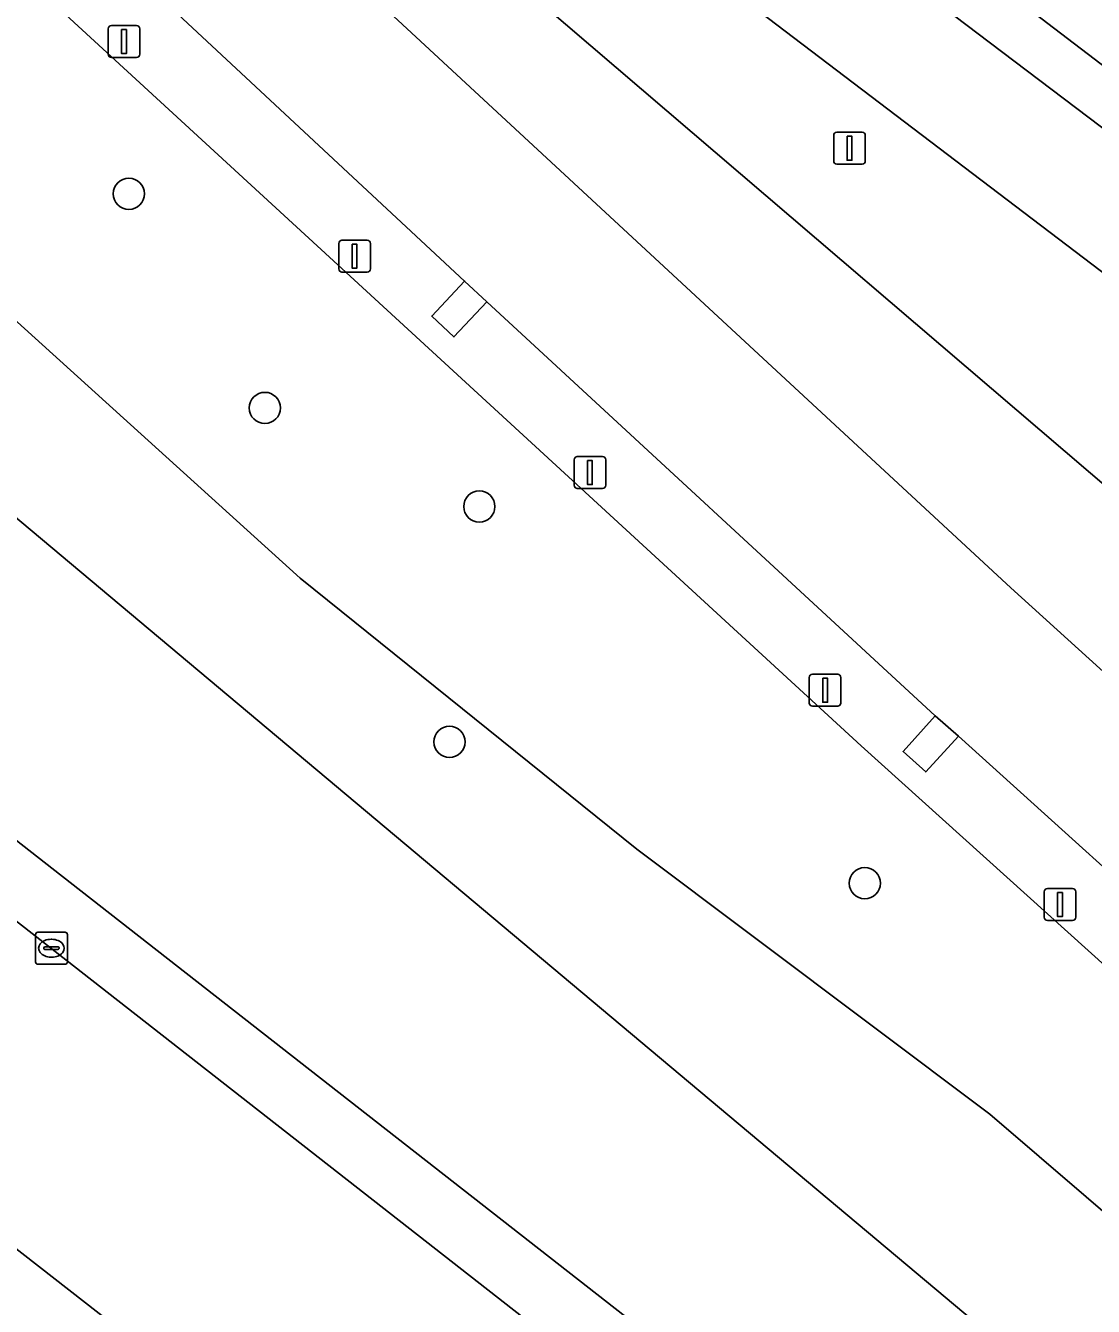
# Model space of a CAD drawing. Extents: x 157445 to 158888, y 383061 to 384688.
# Drawn here: x 158653.03 to 158686.48, y 383942.74 to 383982.86 of the extents above; entities that cross this region are included whole.
import ezdxf

# ---------------------------------------------------------------- set-up
doc = ezdxf.new("R2010")
doc.units = 0
for name, color, linetype in [('IMGEO_Berm_groen', 7, 'Continuous'), ('IMGEO_Boom', 7, 'Continuous'), ('IMGEO_Groenvoorziening', 7, 'Continuous'), ('IMGEO_Kolk', 7, 'Continuous'), ('IMGEO_Lichtmast', 7, 'Continuous'), ('IMGEO_Rijbaan_lokaal_open', 7, 'Continuous'), ('IMGEO_Rijbaan_regionaal_gesloten', 7, 'Continuous'), ('IMGEO_Voetpad_open', 7, 'Continuous')]:
    doc.layers.add(name, color=color, linetype=linetype)

msp = doc.modelspace()

# ---------------------------------------------------------------- linework, layer by layer
at = {"layer": 'IMGEO_Berm_groen'}
for points in [[(158592.611, 384040.389), (158603.062, 384030.855), (158618.866, 384015.449), (158635.636, 383999.852), (158649.831, 383987.309), (158652.615, 383984.75), (158679.212, 383960.296), (158710.199, 383932.348), (158724.684, 383919.418), (158740.159, 383906.053), (158760.166, 383889.359), (158776.714, 383875.229), (158792.553, 383860.857), (158793.682, 383859.501), (158794.295, 383859.532), (158795.175, 383859.576), (158795.559, 383859.595), (158796.643, 383859.65)], [(158694.724, 383924.511), (158678.1, 383937.509), (158654.191, 383956.204), (158635.376, 383970.915), (158616.579, 383985.612), (158606.237, 383993.699), (158595.875, 384001.543), (158589.846, 384006.513), (158585.348, 384010.678), (158564.348, 384032.052), (158562.78, 384030.872), (158563.329, 384030.29), (158566.886, 384026.615), (158583.921, 384009.276), (158588.574, 384004.97), (158594.603, 384000), (158605.005, 383992.123), (158636.085, 383967.822), (158710.762, 383909.432), (158715.776, 383905.511), (158738.521, 383887.727), (158741.882, 383885.094), (158754.965, 383874.95), (158755.145, 383874.821)], [(158646.74, 384004.999), (158645.703, 384003.646), (158687.181, 383968.159), (158703.439, 383955.63), (158757.791, 383913.745), (158827.197, 383860.786), (158851.178, 383841.957)], [(158714.679, 383940.009), (158701.387, 383952.981), (158687.372, 383967.73), (158687.181, 383968.159), (158645.703, 384003.646), (158644.681, 384002.311)], [(158644.747, 384001.657), (158660.186, 383987.22), (158683.896, 383965.249), (158694.044, 383956.043), (158699.712, 383950.963), (158712.892, 383939.149), (158739.8, 383915.618), (158789.269, 383873.267)], [(158690.562, 383953.097), (158682.256, 383960.602), (158681.23, 383959.482), (158680.523, 383960.117), (158681.527, 383961.237), (158667.485, 383974.205), (158666.449, 383973.108), (158665.756, 383973.758), (158666.784, 383974.855), (158654.306, 383986.482)], [(158750.71, 383926.405), (158749.769, 383925.214), (158749.025, 383925.804), (158749.959, 383926.982), (158736.346, 383937.332), (158735.413, 383936.136), (158734.668, 383936.726), (158735.603, 383937.905), (158720.404, 383949.492), (158719.477, 383948.311), (158718.733, 383948.902), (158719.667, 383950.08), (158706.684, 383959.959), (158704.478, 383961.638), (158703.536, 383960.451), (158702.792, 383961.041), (158703.727, 383962.22), (158688.492, 383973.779), (158687.587, 383972.595), (158686.843, 383973.186), (158687.777, 383974.364), (158672.564, 383985.934)]]:
    msp.add_lwpolyline(points, dxfattribs=at)
at = {"layer": 'IMGEO_Boom'}
for centre in [(158656.269, 383977.593), (158660.531, 383970.882), (158667.247, 383967.793), (158666.313, 383960.419), (158679.322, 383955.993)]:
    msp.add_circle(centre, 0.489, dxfattribs=at)
at = {"layer": 'IMGEO_Groenvoorziening'}
for points in [[(158583.66, 384045.915), (158584.889, 384047.51), (158575.646, 384040.554), (158578.485, 384037.134), (158599.479, 384016.092), (158616.14, 384000.246), (158640.762, 383977.484), (158643.377, 383975.29), (158689.228, 383936.825), (158691.084, 383935.378), (158744, 383894.134), (158789.551, 383858.63), (158793.062, 383859.948), (158793.682, 383859.501), (158792.553, 383860.857), (158779.122, 383871.461), (158777.406, 383872.938), (158775.724, 383874.077)], [(158775.724, 383874.077), (158777.406, 383872.938), (158779.122, 383871.461), (158792.553, 383860.857), (158776.714, 383875.229), (158760.166, 383889.359), (158740.159, 383906.053), (158724.684, 383919.418), (158710.199, 383932.348), (158679.212, 383960.296), (158652.615, 383984.75), (158649.831, 383987.309), (158635.636, 383999.852), (158618.866, 384015.449)], [(158618.774, 384007.282), (158625.573, 384000), (158641.318, 383984.436), (158646.976, 383978.974), (158649.669, 383976.374), (158661.632, 383965.549), (158672.183, 383957.059), (158683.242, 383948.763), (158693.909, 383939.604), (158708.554, 383927.752), (158718.395, 383919.269), (158732.407, 383908.033), (158755.991, 383888.55), (158761.47, 383884.391)], [(158732.407, 383908.033), (158718.395, 383919.269), (158708.554, 383927.752), (158693.909, 383939.604), (158683.242, 383948.763), (158672.183, 383957.059), (158661.632, 383965.549), (158649.669, 383976.374), (158646.976, 383978.974), (158641.318, 383984.436), (158625.573, 384000), (158618.774, 384007.282)], [(158789.551, 383858.63), (158744, 383894.134), (158691.084, 383935.378), (158689.228, 383936.825), (158643.377, 383975.29), (158640.762, 383977.484), (158616.14, 384000.246)], [(158616.579, 383985.612), (158635.376, 383970.915), (158654.191, 383956.204), (158678.1, 383937.509), (158694.724, 383924.511), (158711.994, 383911.008), (158717.008, 383907.087), (158725.26, 383900.681), (158756.19, 383876.531)]]:
    msp.add_lwpolyline(points, dxfattribs=at)
at = {"layer": 'IMGEO_Kolk'}
for p, q in [((158653.343, 383953.53), (158653.343, 383954.382)), ((158653.418, 383954.456), (158654.27, 383954.456)), ((158653.831, 383954.236), (158653.856, 383954.236)), ((158654.344, 383954.382), (158654.344, 383953.53)), ((158653.602, 383953.95), (158653.602, 383953.962)), ((158654.04, 383953.913), (158653.642, 383953.913)), ((158653.645, 383953.999), (158654.043, 383953.999)), ((158654.086, 383953.962), (158654.086, 383953.95)), ((158654.27, 383953.456), (158653.418, 383953.456)), ((158653.854, 383953.676), (158653.829, 383953.676))]:
    msp.add_line(p, q, dxfattribs=at)
for points in [[(158653.343, 383953.53), (158653.343, 383954.382)], [(158653.418, 383954.456), (158654.27, 383954.456)], [(158654.344, 383954.382), (158654.344, 383953.53)], [(158654.27, 383953.456), (158653.418, 383953.456)]]:
    msp.add_lwpolyline(points, dxfattribs=at)
for centre, radius, start, end in [((158653.42, 383954.38), 0.0765, 91.552, 178.448), ((158653.42, 383954.38), 0.0765, 91.552, 178.448), ((158654.268, 383954.38), 0.0765, 1.552, 88.448), ((158654.268, 383954.38), 0.0765, 1.552, 88.448), ((158653.642, 383953.959), 0.0403, 85.8775, 175.7526), ((158653.639, 383953.949), 0.0366, 178.938, 274.7102), ((158654.043, 383953.956), 0.043, 264.8664, 352.4533), ((158654.047, 383953.961), 0.0386, 1.7309, 96.639), ((158653.42, 383953.532), 0.0765, 181.552, 268.448), ((158653.42, 383953.532), 0.0765, 181.552, 268.448), ((158654.268, 383953.532), 0.0765, 271.552, 358.448), ((158654.268, 383953.532), 0.0765, 271.552, 358.448)]:
    msp.add_arc(centre, radius, start, end, dxfattribs=at)
for centre, major_axis, ratio, start_param, end_param in [((158653.83, 383953.956), (-0.387, 0.002), 0.722429, 4.712389, 7.853982), ((158653.855, 383953.956), (-0.39, 0.002), 0.717154, 1.570796, 4.712389)]:
    msp.add_ellipse(centre, major_axis=major_axis, ratio=ratio, start_param=start_param, end_param=end_param, dxfattribs=at)
at = {"layer": 'IMGEO_Lichtmast'}
for p, q in [((158655.621, 383981.96), (158655.621, 383982.76)), ((158655.621, 383982.76), (158655.621, 383981.96)), ((158655.721, 383982.86), (158656.511, 383982.86)), ((158656.511, 383982.86), (158655.721, 383982.86)), ((158656.611, 383982.76), (158656.611, 383981.96)), ((158656.611, 383981.96), (158656.611, 383982.76)), ((158656.511, 383981.86), (158655.721, 383981.86)), ((158655.721, 383981.86), (158656.511, 383981.86)), ((158678.448, 383979.519), (158679.238, 383979.519)), ((158679.238, 383979.519), (158678.448, 383979.519)), ((158678.348, 383978.619), (158678.348, 383979.419)), ((158678.348, 383979.419), (158678.348, 383978.619)), ((158679.338, 383979.419), (158679.338, 383978.619)), ((158679.338, 383978.619), (158679.338, 383979.419)), ((158679.238, 383978.519), (158678.448, 383978.519)), ((158678.448, 383978.519), (158679.238, 383978.519)), ((158662.844, 383975.237), (158662.844, 383976.037)), ((158662.844, 383976.037), (158662.844, 383975.237)), ((158662.944, 383976.137), (158663.734, 383976.137)), ((158663.734, 383976.137), (158662.944, 383976.137)), ((158663.834, 383976.037), (158663.834, 383975.237)), ((158663.834, 383975.237), (158663.834, 383976.037)), ((158663.734, 383975.137), (158662.944, 383975.137)), ((158662.944, 383975.137), (158663.734, 383975.137)), ((158670.216, 383968.458), (158670.216, 383969.258)), ((158670.216, 383969.258), (158670.216, 383968.458)), ((158670.316, 383969.358), (158671.106, 383969.358)), ((158671.106, 383969.358), (158670.316, 383969.358)), ((158671.206, 383969.258), (158671.206, 383968.458)), ((158671.206, 383968.458), (158671.206, 383969.258)), ((158671.106, 383968.358), (158670.316, 383968.358)), ((158670.316, 383968.358), (158671.106, 383968.358)), ((158677.584, 383961.637), (158677.584, 383962.437)), ((158677.584, 383962.437), (158677.584, 383961.637)), ((158677.684, 383962.537), (158678.474, 383962.537)), ((158678.474, 383962.537), (158677.684, 383962.537)), ((158678.574, 383962.437), (158678.574, 383961.637)), ((158678.574, 383961.637), (158678.574, 383962.437)), ((158678.474, 383961.537), (158677.684, 383961.537)), ((158677.684, 383961.537), (158678.474, 383961.537)), ((158684.943, 383954.925), (158684.943, 383955.725)), ((158684.943, 383955.725), (158684.943, 383954.925)), ((158685.043, 383955.825), (158685.833, 383955.825)), ((158685.833, 383955.825), (158685.043, 383955.825)), ((158685.933, 383955.725), (158685.933, 383954.925)), ((158685.933, 383954.925), (158685.933, 383955.725)), ((158685.833, 383954.825), (158685.043, 383954.825)), ((158685.043, 383954.825), (158685.833, 383954.825))]:
    msp.add_line(p, q, dxfattribs=at)
for points in [[(158656.041, 383982.735), (158656.191, 383982.735), (158656.191, 383981.985), (158656.041, 383981.985), (158656.041, 383982.735)], [(158678.768, 383979.394), (158678.918, 383979.394), (158678.918, 383978.644), (158678.768, 383978.644), (158678.768, 383979.394)], [(158663.264, 383976.012), (158663.414, 383976.012), (158663.414, 383975.262), (158663.264, 383975.262), (158663.264, 383976.012)], [(158670.636, 383969.233), (158670.786, 383969.233), (158670.786, 383968.483), (158670.636, 383968.483), (158670.636, 383969.233)], [(158678.004, 383962.412), (158678.154, 383962.412), (158678.154, 383961.662), (158678.004, 383961.662), (158678.004, 383962.412)], [(158685.363, 383955.7), (158685.513, 383955.7), (158685.513, 383954.95), (158685.363, 383954.95), (158685.363, 383955.7)]]:
    msp.add_lwpolyline(points, dxfattribs=at)
for centre, start, end in [((158655.721, 383982.76), 90, 180), ((158655.721, 383982.76), 90, 180), ((158656.511, 383982.76), 0, 90), ((158656.511, 383982.76), 360, 90), ((158655.721, 383981.96), 180, 270), ((158655.721, 383981.96), 180, 270), ((158656.511, 383981.96), 270, 0), ((158656.511, 383981.96), 270, 0), ((158678.448, 383979.419), 90, 180), ((158678.448, 383979.419), 90, 180), ((158679.238, 383979.419), 0, 90), ((158679.238, 383979.419), 360, 90), ((158678.448, 383978.619), 180, 270), ((158678.448, 383978.619), 180, 270), ((158679.238, 383978.619), 270, 0), ((158679.238, 383978.619), 270, 0), ((158662.944, 383976.037), 90, 180), ((158662.944, 383976.037), 90, 180), ((158663.734, 383976.037), 0, 90), ((158663.734, 383976.037), 360, 90), ((158662.944, 383975.237), 180, 270), ((158662.944, 383975.237), 180, 270), ((158663.734, 383975.237), 270, 0), ((158663.734, 383975.237), 270, 0), ((158670.316, 383969.258), 90, 180), ((158670.316, 383969.258), 90, 180), ((158671.106, 383969.258), 0, 90), ((158671.106, 383969.258), 360, 90), ((158670.316, 383968.458), 180, 270), ((158670.316, 383968.458), 180, 270), ((158671.106, 383968.458), 270, 0), ((158671.106, 383968.458), 270, 0), ((158677.684, 383962.437), 90, 180), ((158677.684, 383962.437), 90, 180), ((158678.474, 383962.437), 0, 90), ((158678.474, 383962.437), 360, 90), ((158677.684, 383961.637), 180, 270), ((158677.684, 383961.637), 180, 270), ((158678.474, 383961.637), 270, 0), ((158678.474, 383961.637), 270, 0), ((158685.043, 383955.725), 90, 180), ((158685.043, 383955.725), 90, 180), ((158685.833, 383955.725), 0, 90), ((158685.833, 383955.725), 360, 90), ((158685.043, 383954.925), 180, 270), ((158685.043, 383954.925), 180, 270), ((158685.833, 383954.925), 270, 0), ((158685.833, 383954.925), 270, 0)]:
    msp.add_arc(centre, 0.1, start, end, dxfattribs=at)
at = {"layer": 'IMGEO_Rijbaan_lokaal_open'}
msp.add_lwpolyline([(158650.391, 383946.366), (158650.573, 383946.223), (158656.293, 383941.774), (158664.255, 383935.56), (158682.8, 383920.954), (158690.824, 383914.687), (158693.825, 383912.344), (158705.741, 383903.038), (158710.762, 383909.432), (158636.085, 383967.822), (158605.005, 383992.123), (158594.603, 384000), (158588.574, 384004.97), (158584.052, 384000), (158583.158, 383999.017), (158583.4, 383998.791), (158588.572, 383994.44), (158598.155, 383986.96), (158611.623, 383976.705), (158627.813, 383964.002), (158630.37, 383962.018), (158630.565, 383961.863)], dxfattribs=at)
for points in [[(158667.485, 383974.205), (158666.784, 383974.855), (158665.756, 383973.758), (158666.449, 383973.108)], [(158682.256, 383960.602), (158681.527, 383961.237), (158680.523, 383960.117), (158681.23, 383959.482)]]:
    msp.add_lwpolyline(points, close=True, dxfattribs=at)
at = {"layer": 'IMGEO_Rijbaan_regionaal_gesloten'}
msp.add_lwpolyline([(158868.176, 383843.253), (158785.821, 383906.07), (158729.784, 383948.814), (158647.356, 384011.687), (158597.855, 384049.125), (158596.641, 384048.238), (158664.84, 383996.262), (158694.763, 383973.599), (158726.719, 383949.16), (158748.405, 383932.576), (158815.5, 383881.483), (158866.497, 383842.464)], close=True, dxfattribs=at)
for points in [[(158789.269, 383873.267), (158739.8, 383915.618), (158712.892, 383939.149), (158699.712, 383950.963), (158694.044, 383956.043), (158683.896, 383965.249), (158660.186, 383987.22), (158644.747, 384001.657), (158636.9, 384008.437)], [(158748.405, 383932.576), (158726.719, 383949.16), (158694.763, 383973.599), (158664.84, 383996.262)], [(158654.306, 383986.482), (158666.784, 383974.855), (158667.485, 383974.205), (158681.527, 383961.237), (158682.256, 383960.602), (158690.562, 383953.097), (158696.419, 383947.805), (158697.114, 383947.172), (158711.354, 383934.436), (158712.054, 383933.814), (158726.427, 383921.194), (158727.135, 383920.572), (158741.538, 383908.049), (158742.282, 383907.417), (158756.775, 383894.999), (158757.516, 383894.371), (158772.085, 383882.07), (158772.797, 383881.458), (158787.287, 383869.005), (158787.986, 383868.377), (158789.889, 383866.703)], [(158672.564, 383985.934), (158687.777, 383974.364), (158688.492, 383973.779), (158703.727, 383962.22), (158704.478, 383961.638), (158706.684, 383959.959), (158719.667, 383950.08), (158720.404, 383949.492), (158735.603, 383937.905), (158736.346, 383937.332), (158749.959, 383926.982)]]:
    msp.add_lwpolyline(points, dxfattribs=at)
at = {"layer": 'IMGEO_Voetpad_open'}
msp.add_lwpolyline([(158736.544, 383879.137), (158736.371, 383879.284), (158728.268, 383885.604), (158711.604, 383898.459), (158710.77, 383899.111), (158705.741, 383903.038), (158693.825, 383912.344), (158693.185, 383911.524), (158690.184, 383913.867), (158690.824, 383914.687), (158682.8, 383920.954), (158664.255, 383935.56), (158656.293, 383941.774), (158650.573, 383946.223), (158650.391, 383946.366)], dxfattribs=at)

doc.saveas('drawing.dxf')
